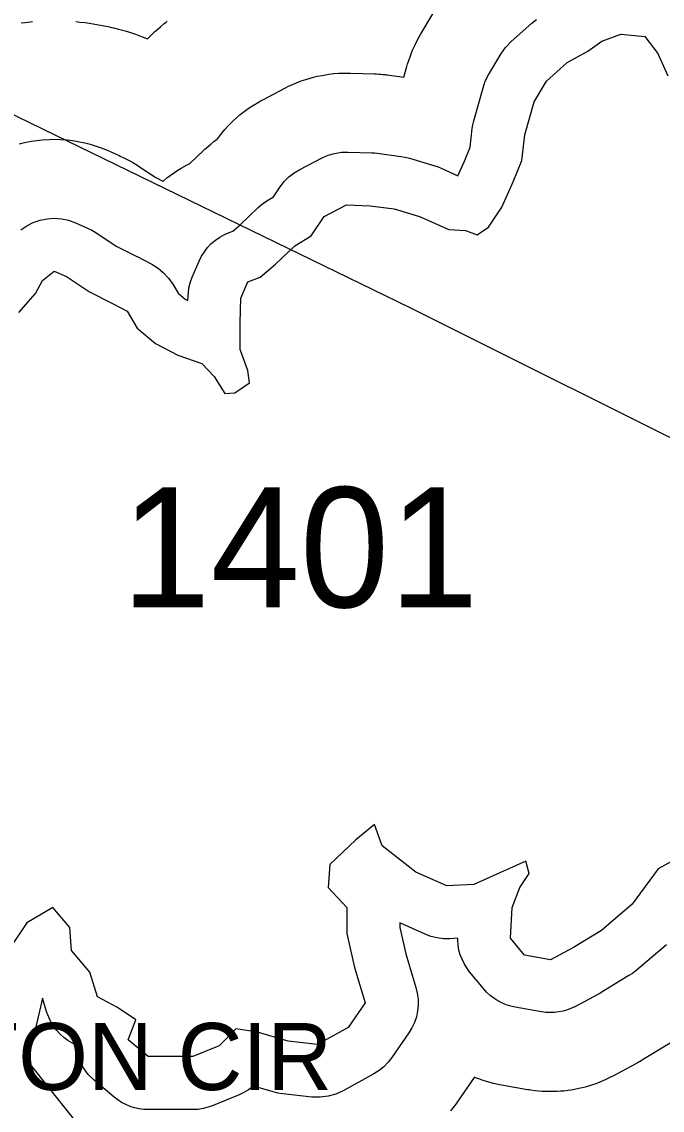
# Model space of a CAD drawing. Extents: x 1950930 to 2061844, y 904556 to 1017002.
# Drawn here: x 1966716 to 1967624, y 991040 to 992582 of the extents above; entities that cross this region are included whole.
import ezdxf

# ---------------------------------------------------------------- set-up
doc = ezdxf.new("R2010")
doc.units = 0
for name, color, linetype in [('Exist Hydrographic Buffer Line', 7, 'Continuous'), ('Exist Hydrographic Lake Shore', 7, 'Continuous'), ('Exist Road Non-System Type 51 Label', 7, 'Continuous'), ('Exist Road Secondary Type 51 Number Label', 7, 'Continuous'), ('Exist Utilities Electrical Transmission Line', 7, 'Continuous')]:
    doc.layers.add(name, color=color, linetype=linetype)

msp = doc.modelspace()

# ---------------------------------------------------------------- linework, layer by layer
at = {"layer": 'Exist Hydrographic Buffer Line'}
for points in [[(1966712.8, 992409.3), (1966720.2, 992411.1), (1966730.2, 992413.1), (1966737.7, 992414.3), (1966745.3, 992415.1), (1966755.5, 992415.7), (1966763.1, 992415.9), (1966770.7, 992415.6), (1966780.8, 992414.9), (1966788.4, 992414.1), (1966795.9, 992412.8), (1966805.9, 992410.7), (1966813.3, 992408.8), (1966820.5, 992406.5), (1966830.1, 992403.1), (1966833.7, 992401.7), (1966837.2, 992400.2), (1966854.6, 992392.6), (1966856.9, 992391.6), (1966859.1, 992390.5), (1966865, 992387.6), (1966869.3, 992385.4), (1966873.6, 992382.9), (1966879.2, 992379.5), (1966881.3, 992378.2), (1966883.4, 992376.9), (1966906.4, 992361.5), (1966916.3, 992356.6), (1966917.5, 992357.6), (1966921.8, 992361.2), (1966926.4, 992364.6), (1966932.6, 992368.9), (1966937.3, 992372), (1966942.1, 992374.9), (1966948.7, 992378.6), (1966953.7, 992381.2), (1966954.9, 992381.8), (1966973.6, 992399.8), (1966975.8, 992401.8), (1966978, 992403.7), (1966984, 992408.9), (1966988.5, 992412.6), (1966993.3, 992416.1), (1966993.3, 992416.2), (1966994, 992417.1), (1966999.7, 992424.4), (1967004.1, 992429.8), (1967008.9, 992434.9), (1967015.4, 992441.4), (1967020.5, 992446.2), (1967025.8, 992450.7), (1967033.1, 992456.4), (1967038.7, 992460.5), (1967044.6, 992464.3), (1967052.6, 992469), (1967055.6, 992470.8), (1967058.6, 992472.4), (1967090.2, 992488.8), (1967093.4, 992490.4), (1967096.7, 992491.8), (1967105.4, 992495.7), (1967112, 992498.4), (1967118.8, 992500.6), (1967128, 992503.3), (1967134.9, 992505.1), (1967141.9, 992506.4), (1967151.3, 992507.9), (1967158.4, 992508.9), (1967165.5, 992509.3), (1967175.1, 992509.6), (1967178.7, 992509.7), (1967182.2, 992509.6), (1967216, 992508.5), (1967217.3, 992508.5), (1967218.7, 992508.4), (1967222.3, 992508.2), (1967225, 992508), (1967227.7, 992507.8), (1967231.2, 992507.4), (1967232.6, 992507.2), (1967233.9, 992507.1), (1967257.7, 992504), (1967261.9, 992519), (1967262.9, 992522.6), (1967264.1, 992526), (1967267.4, 992535.3), (1967270, 992542.2), (1967273.1, 992548.9), (1967277.6, 992557.6), (1967279.3, 992560.9), (1967281.1, 992564.1), (1967298.6, 992593.5)], [(1966715.3, 992287.5), (1966723.7, 992293.3), (1966732.8, 992297.9), (1966742.4, 992301.3), (1966752.4, 992303.3), (1966762.5, 992303.9), (1966772.7, 992303.2), (1966782.7, 992301.1), (1966792.3, 992297.6), (1966809.7, 992290), (1966815.6, 992287.1), (1966821.2, 992283.7), (1966850, 992264.5), (1966878.5, 992250.2), (1966879.2, 992249.9), (1966879.9, 992249.5), (1966900.6, 992238.6), (1966909.4, 992233.2), (1966917.4, 992226.6), (1966924.4, 992218.9), (1966930.3, 992210.4), (1966937.8, 992197.6), (1966947.7, 992189.3), (1966951.8, 992187.2), (1966952, 992193.1), (1966952.5, 992200.1), (1966953.7, 992207), (1966955.5, 992213.7), (1966958, 992220.3), (1966967.8, 992243.2), (1966971.1, 992250), (1966975.1, 992256.4), (1966979.7, 992262.4), (1966984.9, 992267.9), (1966990.6, 992272.8), (1966996.8, 992277.2), (1967003.4, 992280.9), (1967010.4, 992283.9), (1967015.6, 992285.8), (1967025.6, 992294.4), (1967051.2, 992319), (1967057.2, 992324.2), (1967063.7, 992328.7), (1967073, 992334.4), (1967082.6, 992348.5), (1967088.3, 992355.9), (1967094.8, 992362.4), (1967102.1, 992368.2), (1967110.1, 992373), (1967141.7, 992389.3), (1967150.5, 992393.1), (1967159.6, 992395.8), (1967169.1, 992397.4), (1967178.6, 992397.7), (1967212.4, 992396.6), (1967216, 992396.4), (1967219.6, 992396), (1967253.3, 992391.6), (1967259.5, 992390.6), (1967265.5, 992389), (1967301.5, 992378.1), (1967306, 992376.6), (1967310.3, 992374.8), (1967334.2, 992364.1), (1967343.5, 992384.6), (1967351.3, 992404.4), (1967354.5, 992430.9), (1967355.4, 992436.5), (1967356.7, 992442.1), (1967369.8, 992488.9), (1967373, 992498.2), (1967377.5, 992507), (1967394.9, 992536.4), (1967401.6, 992545.9), (1967409.6, 992554.3), (1967439, 992580.4), (1967445.5, 992585.6)], [(1966715.7, 992580.9), (1966721.4, 992581.5), (1966729, 992582.3), (1966731.8, 992582.5)], [(1966793.1, 992582.5), (1966795.9, 992582.2), (1966798.7, 992581.9), (1966806.3, 992581.1), (1966812, 992580.4), (1966817.6, 992579.5), (1966825.1, 992578.2), (1966827.9, 992577.7), (1966830.7, 992577.1), (1966840.7, 992575), (1966843.5, 992574.4), (1966846.3, 992573.7), (1966853.6, 992571.9), (1966859.2, 992570.4), (1966864.6, 992568.8), (1966871.9, 992566.5), (1966874.6, 992565.6), (1966877.3, 992564.6), (1966886.9, 992561.2), (1966888.2, 992560.7), (1966889.6, 992560.2), (1966893.1, 992558.8), (1966894.6, 992558.2), (1966896.3, 992560), (1966898.2, 992561.8), (1966900.1, 992563.6), (1966905.1, 992568.4), (1966909, 992571.9), (1966912.9, 992575.3), (1966918.3, 992579.7), (1966920.3, 992581.4), (1966922.3, 992583)], [(1967629.5, 991274.5), (1967586, 991237.5), (1967581.4, 991233.8), (1967576.5, 991230.6), (1967537.3, 991206.6), (1967535.4, 991205.5), (1967533.5, 991204.4), (1967500.8, 991187), (1967495.2, 991184.3), (1967489.3, 991182.1), (1967483.3, 991180.3), (1967477.2, 991179.1), (1967471, 991178.4), (1967464.8, 991178.2), (1967458.6, 991178.5), (1967452.4, 991179.3), (1967415.4, 991185.8), (1967408.9, 991187.3), (1967402.5, 991189.3), (1967396.4, 991191.9), (1967390.5, 991195), (1967384.9, 991198.6), (1967379.7, 991202.7), (1967374.8, 991207.3), (1967370.3, 991212.2), (1967350.7, 991236.2), (1967346.6, 991241.7), (1967343, 991247.6), (1967340, 991253.8), (1967337.6, 991260.2), (1967335.7, 991266.9), (1967334.5, 991273.7), (1967333.9, 991280.5), (1967333.9, 991283.6), (1967322.7, 991282.9), (1967313.7, 991283), (1967304.7, 991284.1), (1967296, 991286.2), (1967287.6, 991289.4), (1967251.7, 991305.6), (1967251.7, 991298.6), (1967260.2, 991261.5), (1967274.6, 991213.9), (1967276.6, 991205.8), (1967277.7, 991197.4), (1967277.8, 991189), (1967277, 991180.6), (1967275.3, 991172.4), (1967272.6, 991164.4), (1967269.1, 991156.8), (1967264.7, 991149.6), (1967240.7, 991114.7), (1967235.4, 991107.8), (1967229.3, 991101.6), (1967222.5, 991096.1), (1967215.1, 991091.5), (1967171.5, 991067.5), (1967161.1, 991062.8), (1967150.2, 991059.7), (1967138.9, 991058.3), (1967127.5, 991058.6), (1967086.1, 991063), (1967079.2, 991064.1), (1967072.4, 991065.8), (1967044.6, 991074.1), (1967043.4, 991073.1), (1967037.5, 991068.7), (1967031.1, 991064.9), (1967024.4, 991061.7), (1966987.4, 991046.4), (1966980.5, 991044), (1966973.4, 991042.2), (1966966.2, 991041.1), (1966958.8, 991040.8), (1966895.6, 991040.8), (1966889.1, 991041.1), (1966882.5, 991041.9), (1966876.1, 991043.4), (1966869.8, 991045.4), (1966863.8, 991047.9), (1966857.9, 991051), (1966852.4, 991054.5), (1966847.2, 991058.5), (1966818.8, 991082.5), (1966810.6, 991090.7), (1966803.7, 991100), (1966798.4, 991110.2), (1966794.7, 991121.2), (1966792.7, 991132.3), (1966788.2, 991134.8), (1966781.9, 991138.5), (1966776.1, 991142.9), (1966770.8, 991147.7), (1966765.9, 991153.1), (1966761.5, 991158.9), (1966757.8, 991165.1), (1966754.6, 991171.7), (1966752.1, 991178.5), (1966745.8, 991198.6), (1966745.8, 991198.7), (1966735.6, 991153.8), (1966734.1, 991148), (1966732.1, 991142.5), (1966722.1, 991117.4), (1966730, 991102.4), (1967084.7, 990657.1)], [(1967634.9, 991135), (1967595.7, 991111.1), (1967595, 991110.6), (1967594.3, 991110.2), (1967592.4, 991109.1), (1967591, 991108.3), (1967589.6, 991107.5), (1967587.6, 991106.4), (1967586.9, 991106), (1967586.2, 991105.6), (1967553.5, 991088.2), (1967551.4, 991087.1), (1967549.4, 991086.1), (1967543.7, 991083.4), (1967539.5, 991081.4), (1967535.2, 991079.7), (1967529.4, 991077.5), (1967525, 991075.9), (1967520.5, 991074.5), (1967514.6, 991072.8), (1967510.1, 991071.6), (1967505.5, 991070.5), (1967499.4, 991069.3), (1967494.8, 991068.5), (1967490.2, 991067.8), (1967484, 991067.1), (1967479.4, 991066.7), (1967474.7, 991066.4), (1967468.5, 991066.2), (1967463.9, 991066.2), (1967459.2, 991066.3), (1967453, 991066.6), (1967448.3, 991066.9), (1967443.7, 991067.5), (1967437.5, 991068.3), (1967435.2, 991068.6), (1967432.9, 991069), (1967395.9, 991075.5), (1967393.4, 991076), (1967391, 991076.5), (1967384.5, 991078), (1967379.7, 991079.2), (1967374.9, 991080.6), (1967368.6, 991082.6), (1967363.9, 991084.2), (1967359.2, 991086), (1967357.4, 991086.8), (1967357, 991086.2), (1967333, 991051.3), (1967331.2, 991048.7), (1967329.2, 991046.1), (1967323.8, 991039.2)]]:
    msp.add_lwpolyline(points, dxfattribs=at)
at = {"layer": 'Exist Hydrographic Lake Shore'}
for points in [[(1967488.9, 992524.4), (1967518.3, 992540.8), (1967537.9, 992554.9), (1967565.1, 992564.7), (1967598.9, 992561.5), (1967617.4, 992537.5), (1967631.6, 992505.9)], [(1966712.1, 992170.1), (1966736, 992197.3), (1966745.8, 992215.9), (1966762.2, 992228.9), (1966779.6, 992221.3), (1966812.3, 992199.5), (1966845, 992183.1), (1966865.7, 992172.2), (1966879.8, 992148.3), (1966906, 992126.5), (1966937.6, 992110.1), (1966971.4, 992098.1), (1966988.8, 992079.6), (1967004, 992055.6), (1967018.2, 992056.7), (1967038.9, 992070.8), (1967036.7, 992088.3), (1967025.8, 992117.7), (1967025.8, 992155.9), (1967026.9, 992190.8), (1967036.7, 992213.7), (1967054.2, 992220.2), (1967076, 992238.7), (1967103.2, 992264.9), (1967126.1, 992279.1), (1967144.6, 992306.3), (1967176.2, 992322.7), (1967210, 992321.6), (1967243.7, 992317.2), (1967279.7, 992306.3), (1967321.1, 992287.8), (1967345.1, 992286.7), (1967361.4, 992280.2), (1967377.7, 992291.1), (1967396.3, 992319.4), (1967412.6, 992355.4), (1967424.6, 992385.9), (1967429, 992421.9), (1967442, 992468.8), (1967459.5, 992498.2), (1967488.9, 992524.4)], [(1967672.5, 991412.3), (1967618, 991381.8), (1967580.9, 991331.7), (1967537.4, 991294.6), (1967498.1, 991270.6), (1967465.5, 991253.2), (1967428.4, 991259.7), (1967408.8, 991283.7), (1967411, 991327.3), (1967421.9, 991355.6), (1967434.9, 991375.3), (1967430.6, 991392.7), (1967356.5, 991360), (1967318.4, 991357.8), (1967274.8, 991377.4), (1967226.9, 991414.5), (1967216, 991445), (1967189.8, 991423.2), (1967152.8, 991388.3), (1967150.6, 991355.6), (1967176.7, 991327.3), (1967176.7, 991290.2), (1967187.6, 991242.2), (1967202.9, 991192.1), (1967178.9, 991157.2), (1967135.3, 991133.2), (1967093.9, 991137.6), (1967050.4, 991150.7), (1967019.8, 991155), (1966995.9, 991131), (1966958.8, 991115.8), (1966895.6, 991115.8), (1966867.3, 991139.8), (1966878.2, 991168.1), (1966852.1, 991185.6), (1966823.7, 991200.8), (1966812.8, 991235.7), (1966786.7, 991266.2), (1966784.5, 991298.9), (1966760.5, 991327.3), (1966723.5, 991305.5), (1966677.7, 991237.9)]]:
    msp.add_lwpolyline(points, dxfattribs=at)
at = {"layer": 'Exist Utilities Electrical Transmission Line'}
msp.add_lwpolyline([(1964699.7, 993426.5), (1965026.1, 993267.4), (1967265.9, 992177.2), (1967717.1, 991952.2)], dxfattribs=at)

# ---------------------------------------------------------------- texts
at = {"layer": 'Exist Road Non-System Type 51 Label'}
msp.add_text('  MORTON CIR', height=95, dxfattribs=at).set_placement((1966266.8, 991068.5))
at = {"layer": 'Exist Road Secondary Type 51 Number Label'}
msp.add_text('1401', height=170, dxfattribs=at).set_placement((1966857.5, 991752.7))

doc.saveas('drawing.dxf')
